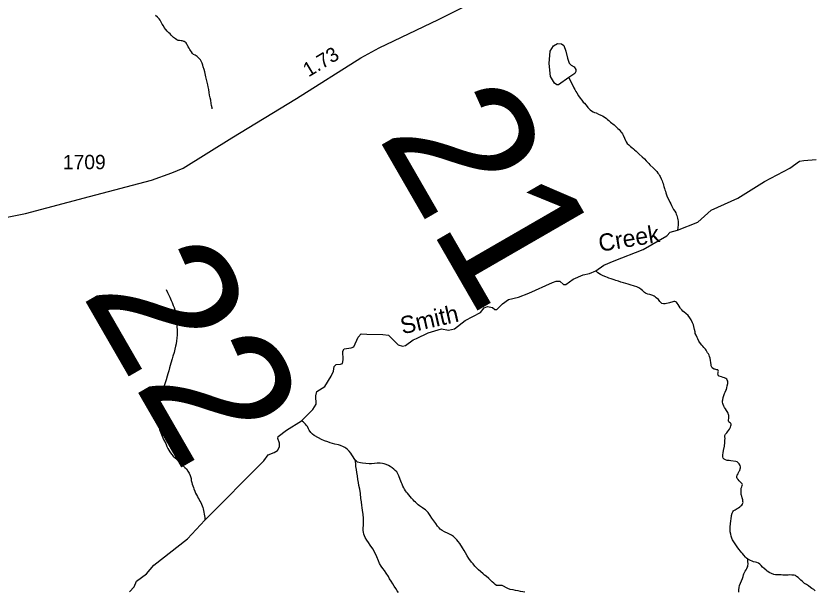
# Model space of a CAD drawing. Extents: x 2056842 to 2160602, y 826753 to 1016856.
# Drawn here: x 2109914 to 2116862, y 846969 to 851982 of the extents above; entities that cross this region are included whole.
import ezdxf

# ---------------------------------------------------------------- set-up
doc = ezdxf.new("R2010")
doc.units = 0
for name, color, linetype in [('Exist Hydrographic Creek Single Shore', 7, 'Continuous'), ('Exist Hydrographic Creek Single Shore Label', 7, 'Continuous'), ('Exist Hydrographic Misc Water Feature', 7, 'Continuous'), ('Exist Road Secondary Mileage Hundredths English Label', 7, 'Continuous'), ('Exist Road Secondary Structure Standard Bridge Number Label', 7, 'Continuous'), ('Exist Road Secondary Type 51 Attributed', 7, 'Continuous'), ('Exist Road Secondary Type 51 Number Label', 7, 'Continuous')]:
    doc.layers.add(name, color=color, linetype=linetype)

msp = doc.modelspace()

# ---------------------------------------------------------------- linework, layer by layer
at = {"layer": 'Exist Hydrographic Creek Single Shore'}
for points in [[(2114963.8, 849763.6), (2115033.6, 849812), (2115121.5, 849852.2), (2115373.9, 849949), (2115581, 850067.1), (2115609.9, 850101), (2115672.7, 850117.3), (2115851, 850187.7), (2115967.8, 850293.2), (2116198.8, 850397.5), (2116432.4, 850542), (2116652.1, 850657.6), (2116736.3, 850717.9), (2116773.9, 850724.2), (2116881.9, 850734.2)], [(2110902.8, 846969.8), (2110942.6, 847015.2), (2110963.9, 847064.2), (2111049.3, 847125.8), (2111113.3, 847201.2), (2111408.9, 847431.9), (2111557.5, 847594.8), (2112071.4, 848109.6), (2112110.4, 848162.3), (2112161.8, 848183.7), (2112192, 848200), (2112208.3, 848232.7), (2112208.3, 848265.4), (2112193.2, 848304.3), (2112198.2, 848321.9), (2112268.6, 848377.2), (2112400.2, 848458.3), (2112499.6, 848556.8), (2112528.5, 848603.3), (2112523.5, 848677.5), (2112533.5, 848715.2), (2112602.6, 848756.6), (2112657.8, 848848.3), (2112677.9, 848889.8), (2112685.4, 848930), (2112701.8, 848947.6), (2112740.7, 848952.6), (2112755.8, 848958.9), (2112762, 848989.1), (2112760.8, 849065.7), (2112770.8, 849085.8), (2112832.4, 849093.3), (2112855, 849102.1), (2112893.9, 849186.3), (2112919, 849215.2), (2112969.2, 849212.7), (2113107.4, 849210.2), (2113156.3, 849203.9), (2113243, 849121), (2113279.4, 849107.2), (2113305.8, 849113.4), (2113371, 849162.4), (2113402.4, 849175), (2113504.2, 849225.3), (2113619.7, 849260.4), (2113678.7, 849247.9), (2113732.7, 849260.4), (2113824.3, 849332.1), (2113958.7, 849401.2), (2113990.1, 849442.6), (2114019, 849453.9), (2114062.9, 849443.9), (2114084.3, 849427.6), (2114100.6, 849427.6), (2114149.6, 849476.6), (2114202.3, 849515.5), (2114288.9, 849535.6), (2114378.1, 849569.5), (2114586.5, 849663.8), (2114617.9, 849673.8), (2114648.1, 849675.1), (2114682, 849643.7), (2114700.8, 849643.7), (2114764.8, 849690.1), (2114851.5, 849730.3), (2114906.7, 849740.4), (2114963.8, 849763.6)]]:
    msp.add_lwpolyline(points, dxfattribs=at)
at = {"layer": 'Exist Hydrographic Misc Water Feature'}
for points in [[(2111623.7, 851174.4), (2111621.4, 851182), (2111617.3, 851202.5), (2111613, 851220.6), (2111609.3, 851248.8), (2111604.8, 851270.1), (2111600.3, 851292.3), (2111596.2, 851316.1), (2111592.1, 851342.7), (2111588, 851366.4), (2111583.7, 851383.7), (2111577.6, 851405.7), (2111573.2, 851428.3), (2111567.3, 851453.6), (2111562.8, 851480.2), (2111559.1, 851495.8), (2111552.5, 851515.4), (2111544.3, 851537.8), (2111540.2, 851553.4), (2111534.3, 851571.8), (2111527.9, 851587.3), (2111519.9, 851599.9), (2111511.7, 851609.2), (2111503.7, 851617.4), (2111491.8, 851627.7), (2111473.8, 851639.3), (2111459.6, 851647.2), (2111451.6, 851654.5), (2111441.2, 851668.6), (2111433, 851680.4), (2111429.3, 851688.7), (2111423.1, 851700.2), (2111414.7, 851714.4), (2111408.8, 851726.7), (2111402.4, 851734.5), (2111394.6, 851746.7), (2111388.5, 851752.9), (2111380.5, 851758.6), (2111374.6, 851760.3), (2111368.8, 851762), (2111360.2, 851764.1), (2111352, 851765.7), (2111338.3, 851767.8), (2111326.8, 851769.5), (2111314.5, 851775.4), (2111304, 851781.5), (2111294.4, 851789.8), (2111286.4, 851795.9), (2111278, 851803.3), (2111266.3, 851815.2), (2111256, 851825.3), (2111244.1, 851835.2), (2111230, 851849.5), (2111217.7, 851865.2), (2111205.6, 851881.2), (2111197.6, 851894.6), (2111187.5, 851911.1), (2111178.9, 851928.7), (2111170.9, 851944.1), (2111161.1, 851956.5), (2111146.3, 851970.1), (2111128.7, 851986.2)], [(2114728.4, 851446.6), (2114638, 851383.8), (2114621.7, 851383.8), (2114601.6, 851396.4), (2114567.7, 851455.4), (2114555.2, 851567.2), (2114566.5, 851675.3), (2114595.3, 851723), (2114629.2, 851743.1), (2114663.1, 851739.4), (2114683.2, 851725.5), (2114700.8, 851676.5), (2114714.6, 851613.7), (2114729.7, 851572.3), (2114748.5, 851553.4), (2114773.6, 851538.3), (2114787.5, 851517), (2114790, 851498.1), (2114779.9, 851481.8), (2114728.4, 851446.6)], [(2114728.4, 851446.6), (2114772.5, 851355.5), (2114780.9, 851341.7), (2114788.9, 851325.9), (2114797.1, 851311.7), (2114811, 851286), (2114825.6, 851265.9), (2114839.5, 851250), (2114853.5, 851232.5), (2114863.3, 851222.5), (2114875.8, 851208.4), (2114886.3, 851194.3), (2114894.1, 851184.9), (2114904.3, 851174.9), (2114912.3, 851166.4), (2114924.2, 851156.5), (2114940.4, 851147.1), (2114952.5, 851142.8), (2114966.4, 851137.5), (2114986.3, 851127.2), (2115004.8, 851119.5), (2115020.8, 851111.8), (2115034.9, 851104), (2115055, 851089.6), (2115065.3, 851079.9), (2115075.1, 851072.4), (2115091.3, 851057.7), (2115101.6, 851050.1), (2115111.2, 851042.5), (2115121.3, 851034.1), (2115133.4, 851022.5), (2115141.6, 851015.2), (2115155.3, 851003.4), (2115166, 850993.3), (2115175.8, 850983.2), (2115181.5, 850974.7), (2115187.5, 850967.3), (2115194.1, 850957.3), (2115200, 850945.1), (2115212.5, 850917.7), (2115220.5, 850899.4), (2115227.1, 850887.8), (2115236.5, 850873.4), (2115250.9, 850859.5), (2115265.2, 850845.9), (2115277.1, 850836), (2115291, 850825.8), (2115299, 850818.1), (2115313, 850806.3), (2115329.4, 850790.4), (2115341.3, 850780.5), (2115367.5, 850757), (2115385.8, 850738.4), (2115401.8, 850722.6), (2115423.9, 850697.3), (2115434.2, 850687.3), (2115464.3, 850657.1), (2115476.4, 850645.5), (2115492.8, 850628.1), (2115503.5, 850613.9), (2115511.3, 850603.8), (2115517.2, 850593.9), (2115522.8, 850583.8), (2115531.6, 850565), (2115539.8, 850545.9), (2115543.5, 850534.4), (2115547.8, 850524.4), (2115551.7, 850510.4), (2115556, 850498), (2115559.9, 850480.7), (2115564.2, 850470), (2115568.3, 850456.7), (2115572.8, 850442.7), (2115581, 850417.9), (2115590.8, 850396.2), (2115601.3, 850376.3), (2115607, 850362.5), (2115615, 850346.6), (2115621.6, 850332.6), (2115627.7, 850320.8), (2115633.3, 850308.5), (2115639.2, 850298.3), (2115649.7, 850282.6), (2115657.9, 850269.5), (2115661.8, 850257.2), (2115667.7, 850245.3), (2115672, 850232.9), (2115674.3, 850223.2), (2115676.3, 850207.5), (2115678.6, 850195), (2115680.8, 850163), (2115672.7, 850117.3)], [(2115624.9, 849492.6), (2115612.8, 849488.8), (2115602.9, 849486.2), (2115592.3, 849483.4), (2115579.1, 849480.1), (2115565.2, 849478.2), (2115551.1, 849477.5), (2115538.3, 849481), (2115529.3, 849489.7), (2115520.7, 849497.9), (2115507, 849513.8), (2115488.7, 849529.9), (2115478.5, 849537.1), (2115470.1, 849543.3), (2115458.4, 849549.1), (2115434.2, 849557.2), (2115416.5, 849560.7), (2115402.2, 849567), (2115394.4, 849570.2), (2115386.4, 849576.3), (2115367.7, 849592), (2115358.1, 849600.4), (2115341.9, 849612.2), (2115331.9, 849618.2), (2115319.5, 849624.1), (2115299.7, 849629.6), (2115261.7, 849641), (2115243.5, 849647), (2115203.5, 849658.7), (2115181.3, 849666.6), (2115159.2, 849674.4), (2115137.3, 849680.5), (2115121.3, 849686.6), (2115097.5, 849693.8), (2115077.2, 849699.8), (2115065.1, 849705.7), (2115050.7, 849711.9), (2115025.1, 849721.4), (2115004.6, 849730.7), (2114981, 849746.8), (2114963.8, 849763.6)], [(2111221.8, 849600.5), (2111234.1, 849574.7), (2111244.3, 849552.5), (2111252.5, 849535), (2111264.8, 849504.7), (2111273, 849487.3), (2111282.9, 849463), (2111291.3, 849443.5), (2111297.2, 849423.5), (2111301.8, 849407), (2111305.7, 849387.3), (2111309.8, 849363.2), (2111311.8, 849335.3), (2111312.2, 849317.4), (2111314.5, 849295.1), (2111315.1, 849275.5), (2111316.7, 849251.8), (2111318, 849228.5), (2111318.4, 849205.7), (2111315.3, 849179.4), (2111311.6, 849154.8), (2111308.1, 849129.7), (2111302, 849107.6), (2111296.2, 849081.2), (2111290.3, 849052.9), (2111281.3, 849021), (2111272.8, 848999.1), (2111263.4, 848960.8), (2111257.5, 848940.2), (2111251.7, 848920.8), (2111243.9, 848894.8), (2111236.3, 848867.1), (2111230.4, 848846.5), (2111220.8, 848816.3), (2111213.2, 848788.7), (2111205, 848764.3), (2111199.2, 848743.7), (2111189.6, 848718), (2111183.6, 848698.2), (2111180, 848686.2), (2111173.8, 848669.7), (2111170.3, 848654.3), (2111164.6, 848639.8), (2111158.4, 848613.5), (2111154.7, 848591.4), (2111153.1, 848566.1), (2111151.2, 848544.1), (2111151.2, 848516.1), (2111151.9, 848483.9), (2111153.7, 848457.6), (2111156.2, 848433.8), (2111160.5, 848405.9), (2111164.4, 848383.8), (2111199.2, 848296.2), (2111217.9, 848260.5), (2111227.9, 848236.2), (2111236.3, 848217.9), (2111254.2, 848188), (2111268.5, 848169.2), (2111282.9, 848150.8), (2111303, 848133.2), (2111321.2, 848115.4), (2111336.8, 848099.7), (2111350.8, 848087), (2111367.6, 848069.4), (2111385.8, 848051.6), (2111397.5, 848040.2), (2111411.9, 848020.1), (2111422.1, 848001.9), (2111430.1, 847983.7), (2111438.1, 847958.1), (2111440.6, 847939.9), (2111444.5, 847921.8), (2111448.6, 847906.2), (2111458.8, 847878.3), (2111463.3, 847866.7), (2111471.5, 847846.7), (2111477.3, 847828.4), (2111485.7, 847814.2), (2111493.5, 847800.4), (2111501.9, 847787), (2111509.7, 847772.8), (2111516.2, 847760.5), (2111524.2, 847747.1), (2111530.4, 847733.1), (2111534.3, 847719.1), (2111540.4, 847704.8), (2111542.7, 847692.7), (2111546.8, 847678.8), (2111548.6, 847664.7), (2111552.9, 847647.4), (2111555, 847630.8), (2111557.3, 847616.7), (2111557.5, 847594.8)], [(2116140, 848423), (2116140, 848428.7), (2116138.7, 848434.5), (2116134, 848439.3), (2116127, 848443.6), (2116119.9, 848450.4), (2116117.8, 848458.8), (2116117.8, 848466.9), (2116119.3, 848478.5), (2116120.5, 848488), (2116121.3, 848497.3), (2116121.1, 848504.5), (2116119, 848514.6), (2116113.9, 848525.2), (2116106.7, 848538.4), (2116100.8, 848548.6), (2116091, 848562.7), (2116083.2, 848575.2), (2116076.8, 848586), (2116070.2, 848599.9), (2116068.8, 848608.3), (2116066.6, 848620.3), (2116066.3, 848632.1), (2116068, 848642.4), (2116071.9, 848660.5), (2116077.8, 848678.7), (2116083.8, 848695.7), (2116089.7, 848708.6), (2116095.3, 848722.3), (2116099.6, 848732.2), (2116102.8, 848747.1), (2116107.2, 848762.3), (2116111, 848782.9), (2116111.9, 848792.9), (2116110.8, 848802.7), (2116107.4, 848812.6), (2116102.8, 848820.6), (2116094.4, 848826.7), (2116083, 848831.7), (2116070, 848836.1), (2116056.5, 848840.6), (2116036, 848846.1), (2116030.5, 848850.2), (2116026.6, 848857.7), (2116026.2, 848865.8), (2116027, 848875.5), (2116028, 848883.8), (2116029.4, 848890.1), (2116028, 848897.6), (2116024.9, 848901.7), (2116017.5, 848903.7), (2116006.1, 848905.4), (2115997.9, 848907.5), (2115992.1, 848909.2), (2115985.8, 848911.7), (2115975.7, 848919.4), (2115971.8, 848925.2), (2115967.5, 848937.6), (2115965.5, 848945.7), (2115963.2, 848967.1), (2115961.2, 848983.7), (2115956.8, 849003.3), (2115952.7, 849017.4), (2115948.9, 849028.9), (2115942.9, 849041.6), (2115936.3, 849051.5), (2115930.4, 849061.3), (2115922.6, 849073.1), (2115916.2, 849081.3), (2115902.3, 849097.2), (2115894.3, 849107), (2115886.1, 849116.3), (2115872.8, 849131.3), (2115859.9, 849150.7), (2115849.4, 849172.2), (2115843.5, 849184.4), (2115835.5, 849202.7), (2115828.9, 849219.9), (2115827.3, 849232.4), (2115822.7, 849252.1), (2115816.4, 849280.3), (2115812.5, 849294.3), (2115804.5, 849312.5), (2115792.2, 849338.3), (2115781.5, 849354.1), (2115765.7, 849374), (2115745.6, 849393.2), (2115732.3, 849403.3), (2115721.4, 849413.5), (2115710.8, 849423.7), (2115701.1, 849435.3), (2115697, 849441.2), (2115687, 849456.9), (2115678.6, 849471.1), (2115671, 849483.3), (2115664.9, 849490.6), (2115659.7, 849495.1), (2115649.9, 849497.8), (2115640.5, 849497.2), (2115624.9, 849492.6)], [(2112870.4, 848114.8), (2112864, 848122.3), (2112858.1, 848130.5), (2112849.7, 848145.6), (2112839.6, 848162.1), (2112830, 848177.8), (2112815.7, 848193.7), (2112797.4, 848212.3), (2112787.2, 848220), (2112777.1, 848225.9), (2112767.1, 848231.5), (2112741, 848243.6), (2112723.2, 848249.2), (2112691, 848256.8), (2112649.2, 848268.5), (2112628.9, 848274.8), (2112601, 848285.9), (2112574.7, 848296.4), (2112548.9, 848310), (2112510.3, 848331.3), (2112494.5, 848343), (2112480.4, 848357.3), (2112467.9, 848377.5), (2112461.7, 848388.9), (2112451.9, 848408.7), (2112443.9, 848418.8), (2112435.7, 848429), (2112413.5, 848449), (2112400.2, 848458.3)], [(2116286.6, 847255.4), (2116274.5, 847263.7), (2116266.5, 847271.8), (2116250.3, 847289.7), (2116238.2, 847303.7), (2116229.8, 847313.9), (2116221.8, 847325.2), (2116207.8, 847343.2), (2116193.7, 847362.8), (2116187.3, 847371.4), (2116175.4, 847388.7), (2116163.1, 847404.7), (2116151.2, 847424.4), (2116146.9, 847436.8), (2116140.4, 847454.4), (2116136.7, 847472.4), (2116132.4, 847493), (2116132, 847510.1), (2116132, 847538.9), (2116134, 847558.4), (2116137.7, 847590.4), (2116139.6, 847604.3), (2116145.1, 847634.7), (2116150.8, 847654.9), (2116154.5, 847666.5), (2116160.5, 847674.5), (2116164.6, 847678.4), (2116174.6, 847685), (2116194.5, 847694.9), (2116204.6, 847701.6), (2116216.4, 847711.1), (2116226.1, 847718.9), (2116234.5, 847725.4), (2116238.2, 847732.2), (2116240.2, 847737.5), (2116243.9, 847743.5), (2116244.1, 847747.5), (2116241.5, 847757.2), (2116241.9, 847769.7), (2116239.6, 847779.4), (2116237.6, 847789.5), (2116233.7, 847801.8), (2116231.4, 847809.1), (2116229.4, 847817.5), (2116227.3, 847830), (2116227.3, 847847.8), (2116227.3, 847863.2), (2116229, 847873.1), (2116232.8, 847883.9), (2116236.7, 847895.1), (2116239, 847903.2), (2116237.6, 847909.9), (2116230.8, 847917.5), (2116222.8, 847926), (2116211.1, 847937.5), (2116200.5, 847949.3), (2116194.1, 847957.5), (2116191.6, 847965.2), (2116190.8, 847973.5), (2116191.6, 847980.6), (2116193.7, 847985.6), (2116200.5, 847998.4), (2116205.6, 848008.9), (2116211.5, 848019.4), (2116215.6, 848027.7), (2116219.5, 848041.7), (2116221.8, 848049.9), (2116221.4, 848059.7), (2116219.3, 848071), (2116211.1, 848085.2), (2116203.1, 848093.7), (2116193.7, 848101.2), (2116181, 848105.6), (2116136.7, 848110.6), (2116122.5, 848112.4), (2116106.7, 848114.4), (2116091.8, 848118.7), (2116079.1, 848126.3), (2116072.5, 848133), (2116068.8, 848144.1), (2116067.6, 848152), (2116068.8, 848162), (2116070, 848180), (2116073.9, 848200.5), (2116081.9, 848237.9), (2116085.6, 848270.6), (2116087.1, 848290.2), (2116087.5, 848304.4), (2116087.1, 848318.2), (2116087.1, 848322.3), (2116086.9, 848332), (2116088.5, 848337.1), (2116092.8, 848342.5), (2116102.6, 848354.8), (2116109, 848362.8), (2116117.8, 848375.2), (2116125.6, 848386.2), (2116134.4, 848402.7), (2116138.1, 848414.8), (2116140, 848423)], [(2113259.4, 847947.6), (2113246.7, 847980.7), (2113238.9, 847998.2), (2113228.8, 848013.9), (2113216.5, 848027.1), (2113205.1, 848039), (2113190.5, 848048.9), (2113172.9, 848060.9), (2113157.1, 848070.2), (2113138, 848078.8), (2113120.4, 848085.1), (2113104.8, 848087.9), (2113084.5, 848090.5), (2113060.1, 848090.2), (2113036.5, 848088.5), (2113010.5, 848085.5), (2112990.4, 848085.3), (2112961.2, 848086.5), (2112932.3, 848088.9), (2112912.6, 848092.6), (2112888.4, 848100.3), (2112878, 848107.2), (2112870.4, 848114.8)], [(2113244.2, 846963.5), (2113232.5, 846979.5), (2113220, 846999.3), (2113207.5, 847021), (2113196, 847041), (2113181.5, 847063.1), (2113167.1, 847084.8), (2113156.9, 847105), (2113136.8, 847132.3), (2113122.8, 847154.8), (2113108.7, 847174.8), (2113094.5, 847194), (2113080.4, 847216.4), (2113070.3, 847240.2), (2113055.4, 847275.8), (2113041.2, 847308.3), (2113021.1, 847343.8), (2112998.8, 847377.2), (2112983, 847399.5), (2112968.4, 847419.6), (2112954.5, 847442.8), (2112948.3, 847457.1), (2112942, 847472.7), (2112939.7, 847489.3), (2112937.3, 847503), (2112937.7, 847522.9), (2112939.1, 847553), (2112938.9, 847579.5), (2112940.3, 847608.8), (2112936, 847646.8), (2112932.1, 847677), (2112928, 847704.8), (2112925.8, 847723), (2112921.5, 847752.9), (2112917.2, 847783.2), (2112912.6, 847825.3), (2112906.7, 847863.1), (2112900.1, 847895.3), (2112895.8, 847923.1), (2112891.5, 847948.5), (2112887.6, 847980.8), (2112883.3, 848008.6), (2112879, 848036.5), (2112874.5, 848060.7), (2112872.5, 848076), (2112870.4, 848114.8)], [(2114345.8, 846968.7), (2114325.7, 846971), (2114306, 846974.3), (2114285.7, 846978.2), (2114263.9, 846981.9), (2114241.6, 846986.5), (2114217.8, 846991.7), (2114197.5, 846999.7), (2114183.8, 847005.8), (2114159.6, 847019.3), (2114148.1, 847024.6), (2114139.3, 847025.6), (2114125.3, 847025.2), (2114115.5, 847025.1), (2114105, 847025.5), (2114097.6, 847027), (2114087, 847033), (2114075.5, 847044.9), (2114059.1, 847058.4), (2114049.2, 847068.4), (2114031, 847086.2), (2114008.6, 847106.2), (2113994.7, 847116.4), (2113980.6, 847127.9), (2113958.6, 847147.5), (2113940.6, 847163.2), (2113924, 847179.4), (2113909.8, 847193.4), (2113893.6, 847213.7), (2113879.7, 847229.6), (2113857.3, 847261), (2113843.2, 847282.6), (2113827, 847308.6), (2113814.9, 847330.7), (2113800.7, 847352.4), (2113778.2, 847390.7), (2113764, 847409.8), (2113752.3, 847423.8), (2113737.6, 847438.2), (2113723.8, 847451.7), (2113707.4, 847463.4), (2113677.5, 847477.3), (2113643.7, 847493.4), (2113623.6, 847502.9), (2113615.6, 847508.6), (2113607.2, 847517.2), (2113597.3, 847528.8), (2113585, 847542), (2113568.8, 847564.8), (2113534.2, 847612.2), (2113520.4, 847633.8), (2113502.2, 847659.7), (2113492.1, 847673.8), (2113480, 847682.9), (2113465.9, 847694), (2113454, 847701.5), (2113427.5, 847719.2), (2113417.3, 847726.9), (2113405.4, 847738.9), (2113391.2, 847751.1), (2113381.2, 847760.4), (2113370.9, 847770.4), (2113359, 847784.8), (2113346.9, 847798.8), (2113334.6, 847814.9), (2113322.8, 847828), (2113314.8, 847838.2), (2113306.8, 847848.3), (2113296.1, 847864.1), (2113290.6, 847876.4), (2113283.8, 847889.5), (2113278, 847906.2), (2113271.9, 847920.1), (2113259.4, 847947.6)], [(2116206.8, 846967.2), (2116208.9, 846989.2), (2116210.3, 847009.3), (2116214.4, 847026.1), (2116222.2, 847047.2), (2116232, 847067.6), (2116239.8, 847086.4), (2116245.6, 847103.3), (2116249.7, 847117.3), (2116251.9, 847128), (2116255.6, 847137.6), (2116263.4, 847151.4), (2116271.2, 847162), (2116277.3, 847173.6), (2116281.2, 847181.6), (2116284.9, 847191.9), (2116286.8, 847200.2), (2116288.8, 847210), (2116289, 847218.1), (2116287.4, 847231.3), (2116286.6, 847255.4)], [(2116872.6, 846979.2), (2116859.9, 846990), (2116844.7, 847000.8), (2116830.4, 847009.5), (2116814.2, 847021.3), (2116795.7, 847033.8), (2116780.1, 847043.9), (2116761.5, 847060.1), (2116747.7, 847071.9), (2116737.5, 847082), (2116723.1, 847095.1), (2116709.6, 847105.3), (2116700, 847112), (2116689.5, 847115.6), (2116667.8, 847116.9), (2116649.5, 847117.2), (2116637.4, 847116.6), (2116613.2, 847116.2), (2116591.7, 847116.7), (2116575.3, 847117.9), (2116559.1, 847118.3), (2116541.7, 847117.7), (2116526.7, 847119.2), (2116513.4, 847121.6), (2116491.2, 847128.6), (2116477.5, 847135.6), (2116455.5, 847151.5), (2116445.3, 847159.1), (2116429.3, 847172.9), (2116414.7, 847185.2), (2116400.8, 847198.7), (2116389.3, 847210.6), (2116378.6, 847218.7), (2116364.5, 847224.9), (2116352.6, 847228.3), (2116336.8, 847231.9), (2116324.7, 847236.2), (2116309.5, 847241.8), (2116296.4, 847247.8), (2116286.6, 847255.4)]]:
    msp.add_lwpolyline(points, dxfattribs=at)
at = {"layer": 'Exist Road Secondary Type 51 Attributed'}
msp.add_lwpolyline([(2109780.4, 850219.7), (2109996.4, 850262.4), (2110555.6, 850411.5), (2111095.5, 850551.9), (2111270.9, 850616.2), (2111368.6, 850657.4), (2111793.6, 850922.6), (2112355.6, 851263.4), (2112917.6, 851618.7), (2113077.7, 851705), (2113592.7, 851951.9), (2113930, 852118.8), (2114299.4, 852342.7), (2114823.1, 852659.6), (2115228.9, 852910.4), (2115633.3, 853150.1), (2116055.4, 853403.7), (2116343.8, 853599.3), (2116503.2, 853710.8), (2116637.5, 853815.9)], dxfattribs=at)

# ---------------------------------------------------------------- texts
at = {"layer": 'Exist Hydrographic Creek Single Shore Label'}
for s, rotation, p in [('Creek', 9.45869, (2114998.8, 849928.9)), ('Smith', 12.82063, (2113279.3, 849210.9))]:
    msp.add_text(s, height=150, rotation=rotation, dxfattribs=at).set_placement(p)
at = {"layer": 'Exist Road Secondary Mileage Hundredths English Label'}
msp.add_text('1.73', height=125, rotation=31.0454, dxfattribs=at).set_placement((2112460.9, 851446.3))
at = {"layer": 'Exist Road Secondary Structure Standard Bridge Number Label'}
for s, p in [('21', (2113057.6, 850933.8)), ('22', (2110479.5, 849565.7))]:
    msp.add_text(s, height=1230.31, rotation=300, dxfattribs=at).set_placement(p)
at = {"layer": 'Exist Road Secondary Type 51 Number Label'}
msp.add_text('1709', height=125, dxfattribs=at).set_placement((2110323.4, 850648.2))

doc.saveas('drawing.dxf')
